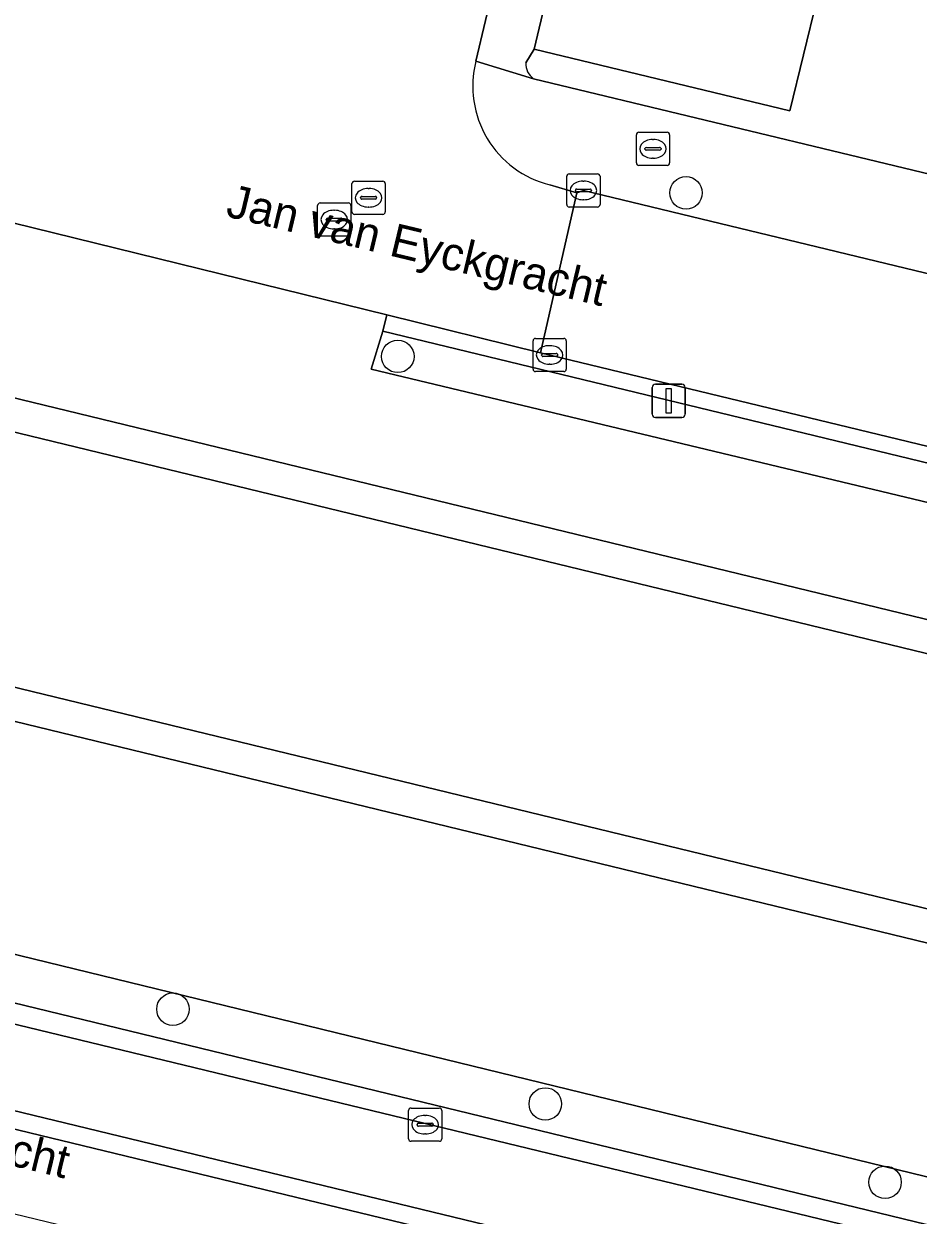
# Model space of a CAD drawing. Extents: x 162803 to 163818, y 381639 to 382475.
# Drawn here: x 163658.83 to 163685.75, y 382213.36 to 382249.24 of the extents above; entities that cross this region are included whole.
import ezdxf

# ---------------------------------------------------------------- set-up
doc = ezdxf.new("R2010")
doc.units = 0
for name, color, linetype in [('IMGEO_Boom', 7, 'Continuous'), ('IMGEO_Brandkraan', 7, 'Continuous'), ('IMGEO_Erf', 7, 'Continuous'), ('IMGEO_Groenvoorziening', 7, 'Continuous'), ('IMGEO_Haag', 7, 'Continuous'), ('IMGEO_Kolk', 7, 'Continuous'), ('IMGEO_Lichtmast', 7, 'Continuous'), ('IMGEO_Oever', 7, 'Continuous'), ('IMGEO_Openbare_ruimte_label', 7, 'Continuous'), ('IMGEO_Pand', 7, 'Continuous'), ('IMGEO_Rijbaan_lokaal_gesloten', 7, 'Continuous'), ('IMGEO_Rijbaan_lokaal_open', 7, 'Continuous'), ('IMGEO_Rioolput', 7, 'Continuous'), ('IMGEO_Voetpad_open', 7, 'Continuous'), ('IMGEO_Waterloop', 7, 'Continuous')]:
    doc.layers.add(name, color=color, linetype=linetype)

msp = doc.modelspace()

# ---------------------------------------------------------------- linework, layer by layer
at = {"layer": 'IMGEO_Boom'}
for centre in [(163678.76, 382244.145), (163670.086, 382239.221), (163663.319, 382219.564), (163674.525, 382216.711), (163684.75, 382214.353)]:
    msp.add_circle(centre, 0.489, dxfattribs=at)
at = {"layer": 'IMGEO_Brandkraan'}
for p, q in [((163677.265, 382245.046), (163677.265, 382245.898)), ((163677.34, 382245.972), (163678.192, 382245.972)), ((163677.753, 382245.752), (163677.778, 382245.752)), ((163678.266, 382245.898), (163678.266, 382245.046)), ((163677.524, 382245.466), (163677.524, 382245.478)), ((163677.962, 382245.429), (163677.564, 382245.429)), ((163677.567, 382245.515), (163677.965, 382245.515)), ((163678.008, 382245.478), (163678.008, 382245.466)), ((163677.776, 382245.192), (163677.751, 382245.192)), ((163678.192, 382244.972), (163677.34, 382244.972))]:
    msp.add_line(p, q, dxfattribs=at)
for points in [[(163677.265, 382245.046), (163677.265, 382245.898)], [(163677.34, 382245.972), (163678.192, 382245.972)], [(163678.266, 382245.898), (163678.266, 382245.046)], [(163678.192, 382244.972), (163677.34, 382244.972)]]:
    msp.add_lwpolyline(points, dxfattribs=at)
for centre, radius, start, end in [((163677.342, 382245.896), 0.0765, 91.552, 178.448), ((163677.342, 382245.896), 0.0765, 91.552, 178.448), ((163678.19, 382245.896), 0.0765, 1.552, 88.448), ((163678.19, 382245.896), 0.0765, 1.552, 88.448), ((163677.564, 382245.475), 0.0403, 85.8775, 175.7526), ((163677.561, 382245.465), 0.0366, 178.938, 274.7102), ((163677.965, 382245.472), 0.043, 264.8664, 352.4533), ((163677.969, 382245.477), 0.0386, 1.7309, 96.639), ((163677.342, 382245.048), 0.0765, 181.552, 268.448), ((163677.342, 382245.048), 0.0765, 181.552, 268.448), ((163678.19, 382245.048), 0.0765, 271.552, 358.448), ((163678.19, 382245.048), 0.0765, 271.552, 358.448)]:
    msp.add_arc(centre, radius, start, end, dxfattribs=at)
for centre, major_axis, ratio, start_param, end_param in [((163677.752, 382245.472), (-0.387, 0.002), 0.722429, 4.712389, 7.853982), ((163677.777, 382245.472), (-0.39, 0.002), 0.717154, 1.570796, 4.712389)]:
    msp.add_ellipse(centre, major_axis=major_axis, ratio=ratio, start_param=start_param, end_param=end_param, dxfattribs=at)
at = {"layer": 'IMGEO_Erf'}
for points in [[(163682.705, 382250), (163681.886, 382246.615), (163674.186, 382248.468), (163673.942, 382248.064)], [(163674.173, 382247.584), (163694.838, 382242.6), (163695.715, 382246.156), (163693.217, 382246.765), (163694.005, 382250)]]:
    msp.add_lwpolyline(points, dxfattribs=at)
msp.add_arc((163674.472, 382248.023), 0.531, 175.6207, 235.7777, dxfattribs=at)
at = {"layer": 'IMGEO_Groenvoorziening'}
for points in [[(163605.062, 382250.972), (163735.758, 382219.218), (163737.29, 382217.945), (163754.822, 382214.356), (163758.424, 382213.479), (163759.649, 382218.64), (163758.896, 382218.88), (163758.46, 382218.986), (163758.344, 382218.494)], [(163657.455, 382221.482), (163699.164, 382211.305), (163703.089, 382210.347), (163713.011, 382207.926), (163715.535, 382207.31), (163753.314, 382198.091), (163753.177, 382197.38), (163754.462, 382197.072), (163757.128, 382208.021), (163757.583, 382209.938), (163758.424, 382213.479), (163754.822, 382214.356), (163755.671, 382211.974), (163755.3, 382210.464), (163754.831, 382208.556), (163754.54, 382207.374), (163752.797, 382205.704), (163744.834, 382208.206), (163741.654, 382208.042), (163708.092, 382216.197), (163707.826, 382215.095), (163706.879, 382215.313), (163707.145, 382216.427), (163572.981, 382249.028)], [(163700.386, 382231.381), (163700.653, 382232.465), (163700.811, 382232.937), (163699.21, 382233.324), (163699.119, 382232.837), (163698.811, 382231.759), (163669.287, 382238.837), (163669.635, 382239.983), (163669.753, 382240.472), (163649.074, 382245.565)], [(163649.686, 382221.909), (163698.681, 382210.001), (163711.259, 382207.263), (163711.141, 382206.665), (163712.854, 382206.298), (163713.01, 382207.005), (163753.177, 382197.38), (163753.314, 382198.091), (163715.535, 382207.31), (163713.011, 382207.926), (163703.089, 382210.347), (163699.164, 382211.305), (163657.455, 382221.482)]]:
    msp.add_lwpolyline(points, dxfattribs=at)
for points in [[(163674.38, 382239.333), (163669.753, 382240.472), (163669.635, 382239.983), (163690.564, 382234.91), (163699.119, 382232.837), (163699.21, 382233.324)], [(163669.635, 382239.983), (163669.287, 382238.837), (163698.811, 382231.759), (163699.119, 382232.837), (163690.564, 382234.91)], [(163649.55, 382221.295), (163699.392, 382209.224), (163701.031, 382208.828), (163711.141, 382206.665), (163711.259, 382207.263), (163698.681, 382210.001), (163649.686, 382221.909)]]:
    msp.add_lwpolyline(points, close=True, dxfattribs=at)
at = {"layer": 'IMGEO_Haag'}
for points in [[(163674.38, 382239.333), (163669.753, 382240.472), (163669.635, 382239.983), (163690.564, 382234.91), (163699.119, 382232.837), (163699.21, 382233.324)], [(163711.141, 382206.665), (163711.259, 382207.263), (163698.681, 382210.001), (163649.686, 382221.909), (163649.55, 382221.295), (163699.392, 382209.224), (163701.031, 382208.828)]]:
    msp.add_lwpolyline(points, close=True, dxfattribs=at)
at = {"layer": 'IMGEO_Kolk'}
for p, q in [((163675.171, 382243.793), (163675.171, 382244.645)), ((163675.246, 382244.719), (163676.098, 382244.719)), ((163676.172, 382244.645), (163676.172, 382243.793)), ((163675.659, 382244.499), (163675.684, 382244.499)), ((163675.43, 382244.213), (163675.43, 382244.225)), ((163675.868, 382244.176), (163675.47, 382244.176)), ((163675.473, 382244.262), (163675.871, 382244.262)), ((163675.682, 382243.939), (163675.657, 382243.939)), ((163675.914, 382244.225), (163675.914, 382244.213)), ((163676.098, 382243.719), (163675.246, 382243.719)), ((163674.155, 382238.839), (163674.155, 382239.691)), ((163674.23, 382239.765), (163675.082, 382239.765)), ((163675.156, 382239.691), (163675.156, 382238.839)), ((163674.414, 382239.259), (163674.414, 382239.271)), ((163674.457, 382239.308), (163674.855, 382239.308)), ((163674.643, 382239.545), (163674.668, 382239.545)), ((163674.898, 382239.271), (163674.898, 382239.259)), ((163674.852, 382239.222), (163674.454, 382239.222)), ((163674.666, 382238.985), (163674.641, 382238.985)), ((163675.082, 382238.765), (163674.23, 382238.765)), ((163670.409, 382215.661), (163670.409, 382216.513)), ((163670.484, 382216.587), (163671.336, 382216.587)), ((163670.897, 382216.367), (163670.922, 382216.367)), ((163671.41, 382216.513), (163671.41, 382215.661)), ((163670.668, 382216.081), (163670.668, 382216.093)), ((163671.106, 382216.044), (163670.708, 382216.044)), ((163670.711, 382216.13), (163671.109, 382216.13)), ((163671.152, 382216.093), (163671.152, 382216.081)), ((163670.92, 382215.807), (163670.895, 382215.807)), ((163671.336, 382215.587), (163670.484, 382215.587))]:
    msp.add_line(p, q, dxfattribs=at)
for points in [[(163675.171, 382243.793), (163675.171, 382244.645)], [(163675.246, 382244.719), (163676.098, 382244.719)], [(163676.172, 382244.645), (163676.172, 382243.793)], [(163676.098, 382243.719), (163675.246, 382243.719)], [(163674.155, 382238.839), (163674.155, 382239.691)], [(163674.23, 382239.765), (163675.082, 382239.765)], [(163675.156, 382239.691), (163675.156, 382238.839)], [(163675.082, 382238.765), (163674.23, 382238.765)], [(163670.409, 382215.661), (163670.409, 382216.513)], [(163670.484, 382216.587), (163671.336, 382216.587)], [(163671.41, 382216.513), (163671.41, 382215.661)], [(163671.336, 382215.587), (163670.484, 382215.587)]]:
    msp.add_lwpolyline(points, dxfattribs=at)
for centre, radius, start, end in [((163675.248, 382244.643), 0.0765, 91.552, 178.448), ((163675.248, 382244.643), 0.0765, 91.552, 178.448), ((163676.096, 382244.643), 0.0765, 1.552, 88.448), ((163676.096, 382244.643), 0.0765, 1.552, 88.448), ((163675.47, 382244.222), 0.0403, 85.8775, 175.7526), ((163675.467, 382244.212), 0.0366, 178.938, 274.7102), ((163675.871, 382244.219), 0.043, 264.8664, 352.4533), ((163675.875, 382244.224), 0.0386, 1.7309, 96.639), ((163675.248, 382243.795), 0.0765, 181.552, 268.448), ((163675.248, 382243.795), 0.0765, 181.552, 268.448), ((163676.096, 382243.795), 0.0765, 271.552, 358.448), ((163676.096, 382243.795), 0.0765, 271.552, 358.448), ((163674.232, 382239.689), 0.0765, 91.552, 178.448), ((163674.232, 382239.689), 0.0765, 91.552, 178.448), ((163675.08, 382239.689), 0.0765, 1.552, 88.448), ((163675.08, 382239.689), 0.0765, 1.552, 88.448), ((163674.454, 382239.268), 0.0403, 85.8775, 175.7526), ((163674.859, 382239.27), 0.0386, 1.7309, 96.639), ((163674.451, 382239.258), 0.0366, 178.938, 274.7102), ((163674.855, 382239.265), 0.043, 264.8664, 352.4533), ((163674.232, 382238.841), 0.0765, 181.552, 268.448), ((163674.232, 382238.841), 0.0765, 181.552, 268.448), ((163675.08, 382238.841), 0.0765, 271.552, 358.448), ((163675.08, 382238.841), 0.0765, 271.552, 358.448), ((163670.486, 382216.511), 0.0765, 91.552, 178.448), ((163670.486, 382216.511), 0.0765, 91.552, 178.448), ((163671.334, 382216.511), 0.0765, 1.552, 88.448), ((163671.334, 382216.511), 0.0765, 1.552, 88.448), ((163670.708, 382216.09), 0.0403, 85.8775, 175.7526), ((163670.705, 382216.08), 0.0366, 178.938, 274.7102), ((163671.109, 382216.087), 0.043, 264.8664, 352.4533), ((163671.113, 382216.092), 0.0386, 1.7309, 96.639), ((163670.486, 382215.663), 0.0765, 181.552, 268.448), ((163670.486, 382215.663), 0.0765, 181.552, 268.448), ((163671.334, 382215.663), 0.0765, 271.552, 358.448), ((163671.334, 382215.663), 0.0765, 271.552, 358.448)]:
    msp.add_arc(centre, radius, start, end, dxfattribs=at)
for centre, major_axis, ratio, start_param, end_param in [((163675.658, 382244.219), (-0.387, 0.002), 0.722429, 4.712389, 7.853982), ((163675.683, 382244.219), (-0.39, 0.002), 0.717154, 1.570796, 4.712389), ((163674.642, 382239.265), (-0.387, 0.002), 0.722429, 4.712389, 7.853982), ((163674.667, 382239.265), (-0.39, 0.002), 0.717154, 1.570796, 4.712389), ((163670.896, 382216.087), (-0.387, 0.002), 0.722429, 4.712389, 7.853982), ((163670.921, 382216.087), (-0.39, 0.002), 0.717154, 1.570796, 4.712389)]:
    msp.add_ellipse(centre, major_axis=major_axis, ratio=ratio, start_param=start_param, end_param=end_param, dxfattribs=at)
at = {"layer": 'IMGEO_Lichtmast'}
for p, q in [((163677.741, 382237.483), (163677.741, 382238.283)), ((163677.741, 382238.283), (163677.741, 382237.483)), ((163677.841, 382238.383), (163678.631, 382238.383)), ((163678.631, 382238.383), (163677.841, 382238.383)), ((163678.731, 382238.283), (163678.731, 382237.483)), ((163678.731, 382237.483), (163678.731, 382238.283)), ((163678.631, 382237.383), (163677.841, 382237.383)), ((163677.841, 382237.383), (163678.631, 382237.383))]:
    msp.add_line(p, q, dxfattribs=at)
msp.add_lwpolyline([(163678.161, 382238.258), (163678.311, 382238.258), (163678.311, 382237.508), (163678.161, 382237.508), (163678.161, 382238.258)], dxfattribs=at)
for centre, start, end in [((163677.841, 382238.283), 90, 180), ((163677.841, 382238.283), 90, 180), ((163678.631, 382238.283), 0, 90), ((163678.631, 382238.283), 360, 90), ((163677.841, 382237.483), 180, 270), ((163677.841, 382237.483), 180, 270), ((163678.631, 382237.483), 270, 0), ((163678.631, 382237.483), 270, 0)]:
    msp.add_arc(centre, 0.1, start, end, dxfattribs=at)
at = {"layer": 'IMGEO_Oever'}
msp.add_lwpolyline([(163573.217, 382250), (163532.644, 382259.859), (163532.411, 382258.886), (163572.981, 382249.028), (163707.145, 382216.427), (163707.186, 382216.598), (163707.025, 382216.641), (163706.023, 382217.729)], close=True, dxfattribs=at)
msp.add_lwpolyline([(163604.826, 382250), (163735.297, 382218.301), (163736.84, 382217.018), (163753.889, 382213.389), (163754.414, 382211.872), (163753.463, 382207.948), (163752.376, 382206.925), (163744.959, 382209.214), (163741.748, 382209.048), (163709.777, 382216.824), (163708.291, 382216.353), (163708.138, 382216.388), (163708.092, 382216.197), (163741.654, 382208.042), (163744.834, 382208.206), (163752.797, 382205.704), (163754.54, 382207.374), (163754.831, 382208.556), (163755.3, 382210.464), (163755.671, 382211.974), (163754.822, 382214.356), (163737.29, 382217.945), (163735.758, 382219.218), (163605.062, 382250.972)], dxfattribs=at)
at = {"layer": 'IMGEO_Pand'}
msp.add_lwpolyline([(163684.733, 382252.79), (163676.173, 382254.865), (163675.492, 382252.04), (163675.073, 382252.141), (163674.556, 382250), (163674.186, 382248.468), (163681.886, 382246.615), (163682.705, 382250), (163682.781, 382250.314), (163684.063, 382250.011)], close=True, dxfattribs=at)
at = {"layer": 'IMGEO_Rijbaan_lokaal_gesloten'}
for points in [[(163639.111, 382223.823), (163590.366, 382235.628), (163589.03, 382230.241), (163590.158, 382229.967), (163635.296, 382219.03), (163637.678, 382218.479), (163639.136, 382218.13), (163646.926, 382216.246), (163648.519, 382215.853), (163650.875, 382215.257), (163697.205, 382204.035), (163698.133, 382203.827), (163699.392, 382209.224), (163649.55, 382221.295)], [(163592.308, 382232.567), (163696.407, 382207.326), (163696.249, 382206.818), (163592.193, 382232.028)]]:
    msp.add_lwpolyline(points, close=True, dxfattribs=at)
at = {"layer": 'IMGEO_Rijbaan_lokaal_open'}
for points in [[(163672.439, 382248.111), (163673.311, 382251.792), (163668.473, 382253.005)], [(163647.272, 382250.993), (163646.325, 382251.195), (163645.168, 382246.526), (163649.074, 382245.565), (163669.753, 382240.472), (163674.38, 382239.333), (163675.473, 382244.15), (163674.663, 382244.389)], [(163675.672, 382244.219), (163675.473, 382244.15), (163674.38, 382239.333), (163699.21, 382233.324), (163700.811, 382232.937), (163719.762, 382228.351), (163721.246, 382227.992), (163758.46, 382218.986), (163758.896, 382218.88), (163759.649, 382218.64), (163760.426, 382218.085)], [(163769.828, 382216.241), (163771.008, 382221.082), (163760.794, 382223.572), (163721.414, 382233.169), (163675.672, 382244.219)]]:
    msp.add_lwpolyline(points, dxfattribs=at)
msp.add_lwpolyline([(163592.308, 382232.567), (163592.193, 382232.028), (163696.249, 382206.818), (163696.407, 382207.326)], close=True, dxfattribs=at)
msp.add_arc((163675.394, 382247.351), 3.051, 165.5818, 256.1372, dxfattribs=at)
at = {"layer": 'IMGEO_Rioolput'}
for p, q in [((163668.707, 382243.572), (163668.707, 382244.424)), ((163668.782, 382244.498), (163669.634, 382244.498)), ((163669.708, 382244.424), (163669.708, 382243.572)), ((163668.966, 382243.992), (163668.966, 382244.004)), ((163669.404, 382243.955), (163669.006, 382243.955)), ((163669.009, 382244.041), (163669.407, 382244.041)), ((163669.195, 382244.278), (163669.22, 382244.278)), ((163669.45, 382244.004), (163669.45, 382243.992)), ((163667.673, 382242.915), (163667.673, 382243.767)), ((163667.748, 382243.841), (163668.6, 382243.841)), ((163668.161, 382243.621), (163668.186, 382243.621)), ((163668.674, 382243.767), (163668.674, 382242.915)), ((163669.218, 382243.718), (163669.193, 382243.718)), ((163667.932, 382243.335), (163667.932, 382243.347)), ((163668.37, 382243.298), (163667.972, 382243.298)), ((163667.975, 382243.384), (163668.373, 382243.384)), ((163668.416, 382243.347), (163668.416, 382243.335)), ((163669.634, 382243.498), (163668.782, 382243.498)), ((163668.184, 382243.061), (163668.159, 382243.061)), ((163668.6, 382242.841), (163667.748, 382242.841))]:
    msp.add_line(p, q, dxfattribs=at)
for points in [[(163668.707, 382243.572), (163668.707, 382244.424)], [(163668.782, 382244.498), (163669.634, 382244.498)], [(163669.708, 382244.424), (163669.708, 382243.572)], [(163667.673, 382242.915), (163667.673, 382243.767)], [(163667.748, 382243.841), (163668.6, 382243.841)], [(163668.674, 382243.767), (163668.674, 382242.915)], [(163669.634, 382243.498), (163668.782, 382243.498)], [(163668.6, 382242.841), (163667.748, 382242.841)]]:
    msp.add_lwpolyline(points, dxfattribs=at)
for centre, radius, start, end in [((163668.784, 382244.422), 0.0765, 91.552, 178.448), ((163668.784, 382244.422), 0.0765, 91.552, 178.448), ((163669.632, 382244.422), 0.0765, 1.552, 88.448), ((163669.632, 382244.422), 0.0765, 1.552, 88.448), ((163669.006, 382244.001), 0.0403, 85.8775, 175.7526), ((163669.003, 382243.991), 0.0366, 178.938, 274.7102), ((163669.407, 382243.998), 0.043, 264.8664, 352.4533), ((163669.411, 382244.003), 0.0386, 1.7309, 96.639), ((163667.75, 382243.765), 0.0765, 91.552, 178.448), ((163667.75, 382243.765), 0.0765, 91.552, 178.448), ((163668.598, 382243.765), 0.0765, 1.552, 88.448), ((163668.598, 382243.765), 0.0765, 1.552, 88.448), ((163668.784, 382243.574), 0.0765, 181.552, 268.448), ((163668.784, 382243.574), 0.0765, 181.552, 268.448), ((163669.632, 382243.574), 0.0765, 271.552, 358.448), ((163669.632, 382243.574), 0.0765, 271.552, 358.448), ((163667.972, 382243.344), 0.0403, 85.8775, 175.7526), ((163667.969, 382243.334), 0.0366, 178.938, 274.7102), ((163668.373, 382243.341), 0.043, 264.8664, 352.4533), ((163668.377, 382243.346), 0.0386, 1.7309, 96.639), ((163667.75, 382242.917), 0.0765, 181.552, 268.448), ((163667.75, 382242.917), 0.0765, 181.552, 268.448), ((163668.598, 382242.917), 0.0765, 271.552, 358.448), ((163668.598, 382242.917), 0.0765, 271.552, 358.448)]:
    msp.add_arc(centre, radius, start, end, dxfattribs=at)
for centre, major_axis, ratio, start_param, end_param in [((163669.194, 382243.998), (-0.387, 0.002), 0.722429, 4.712389, 7.853982), ((163669.219, 382243.998), (-0.39, 0.002), 0.717154, 1.570796, 4.712389), ((163668.16, 382243.341), (-0.387, 0.002), 0.722429, 4.712389, 7.853982), ((163668.185, 382243.341), (-0.39, 0.002), 0.717154, 1.570796, 4.712389)]:
    msp.add_ellipse(centre, major_axis=major_axis, ratio=ratio, start_param=start_param, end_param=end_param, dxfattribs=at)
at = {"layer": 'IMGEO_Voetpad_open'}
for points in [[(163679.198, 382267.485), (163679.876, 382270.299), (163679.542, 382270.379), (163680.392, 382273.902), (163681.241, 382277.423), (163681.594, 382277.338), (163682.202, 382279.859), (163681.817, 382279.952), (163681.92, 382280.381), (163680.367, 382280.663), (163673.311, 382251.792), (163672.439, 382248.111), (163674.173, 382247.584)], [(163673.942, 382248.064), (163674.186, 382248.468), (163674.556, 382250), (163675.073, 382252.141), (163675.492, 382252.04), (163676.173, 382254.865), (163676.855, 382257.692), (163676.456, 382257.788), (163677.298, 382261.278), (163678.138, 382264.763), (163678.519, 382264.671), (163679.198, 382267.485)], [(163696.236, 382242.263), (163694.838, 382242.6), (163674.173, 382247.584), (163672.439, 382248.111)], [(163674.663, 382244.389), (163675.473, 382244.15), (163675.672, 382244.219), (163721.414, 382233.169), (163760.794, 382223.572), (163771.008, 382221.082), (163772.524, 382220.713)]]:
    msp.add_lwpolyline(points, dxfattribs=at)
for centre, radius, start, end in [((163675.394, 382247.351), 3.051, 165.5818, 256.1372), ((163674.472, 382248.023), 0.531, 175.6207, 235.7777)]:
    msp.add_arc(centre, radius, start, end, dxfattribs=at)
at = {"layer": 'IMGEO_Waterloop'}
msp.add_lwpolyline([(163573.217, 382250), (163706.023, 382217.729), (163707.025, 382216.641), (163707.186, 382216.598), (163707.145, 382216.427), (163706.879, 382215.313), (163707.826, 382215.095), (163708.092, 382216.197), (163708.138, 382216.388), (163708.291, 382216.353), (163709.777, 382216.824), (163741.748, 382209.048), (163744.959, 382209.214), (163752.376, 382206.925), (163753.463, 382207.948), (163754.414, 382211.872), (163753.889, 382213.389), (163736.84, 382217.018), (163735.297, 382218.301), (163604.826, 382250)], dxfattribs=at)

# ---------------------------------------------------------------- texts
at = {"layer": 'IMGEO_Openbare_ruimte_label'}
for rotation, p in [(346.5332, (163664.876, 382243.446)), (346.2971, (163648.724, 382217.23))]:
    msp.add_text('Jan van Eyckgracht', height=1, rotation=rotation, dxfattribs=at).set_placement(p)

doc.saveas('drawing.dxf')
